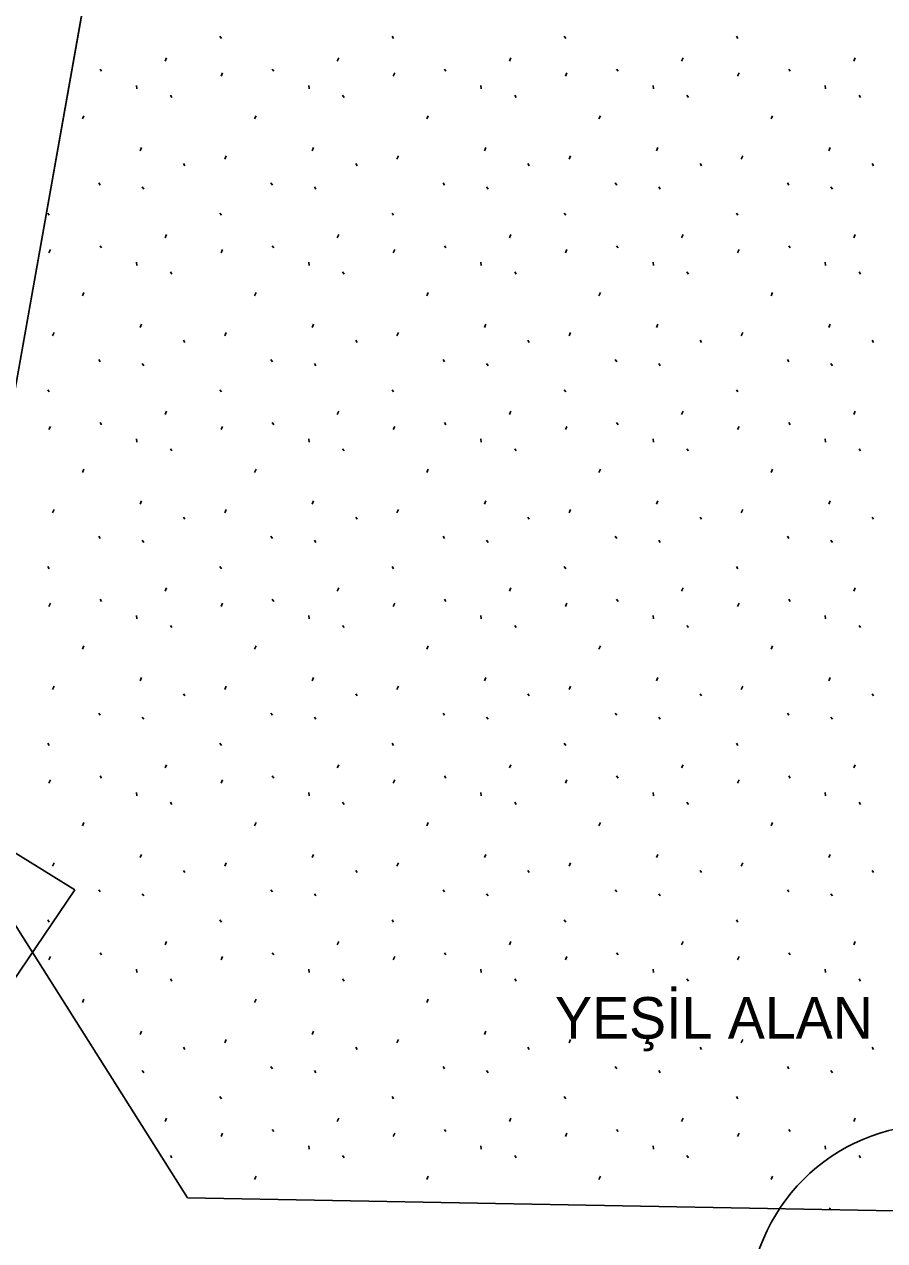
# Model space of a CAD drawing. Extents: x 419396 to 421519, y 4453567 to 4456767.
# Drawn here: x 420337.6 to 420379, y 4455158.8 to 4455217.4 of the extents above; entities that cross this region are included whole.
import ezdxf

# ---------------------------------------------------------------- set-up
doc = ezdxf.new("R2010")
doc.units = 0
for name, color, linetype in [('0_KADASTRO', 7, 'Continuous'), ('@PL', 7, 'Continuous'), ('ADAKENARI1000', 7, 'Continuous'), ('DEGISIKLIK_PARSELNO', 7, 'Continuous'), ('Level 41', 7, 'Continuous')]:
    doc.layers.add(name, color=color, linetype=linetype)

msp = doc.modelspace()

# ---------------------------------------------------------------- linework, layer by layer
at = {"layer": '0_KADASTRO'}
msp.add_line((420323.499, 4455151.27), (420340.016, 4455175.709), dxfattribs=at)
msp.add_lwpolyline([(420340.016, 4455175.709), (420333.551, 4455179.705), (420342.822, 4455231.674)], dxfattribs=at)
at = {"layer": '@PL'}
msp.add_circle((420381.478, 4455155.392), 9, dxfattribs=at)
at = {"layer": 'ADAKENARI1000'}
for p, q in [((420333.553, 4455179.698), (420342.938, 4455232.323)), ((420333.553, 4455179.698), (420345.454, 4455160.871)), ((420345.454, 4455160.871), (420436.414, 4455159.21))]:
    msp.add_line(p, q, dxfattribs=at)
at = {"layer": 'Level 41'}
for p, q in [((420347.008, 4455216.804), (420347.079, 4455216.697)), ((420355.301, 4455216.804), (420355.372, 4455216.697)), ((420363.594, 4455216.804), (420363.665, 4455216.697)), ((420371.887, 4455216.804), (420371.958, 4455216.697)), ((420344.367, 4455215.611), (420344.438, 4455215.77)), ((420352.66, 4455215.611), (420352.731, 4455215.77)), ((420360.953, 4455215.611), (420361.024, 4455215.77)), ((420369.246, 4455215.611), (420369.317, 4455215.77)), ((420377.539, 4455215.611), (420377.61, 4455215.77)), ((420341.238, 4455215.227), (420341.309, 4455215.12)), ((420349.531, 4455215.227), (420349.602, 4455215.12)), ((420357.824, 4455215.227), (420357.895, 4455215.12)), ((420366.117, 4455215.227), (420366.188, 4455215.12)), ((420374.41, 4455215.227), (420374.481, 4455215.12)), ((420347.066, 4455214.882), (420347.138, 4455215.042)), ((420355.359, 4455214.882), (420355.431, 4455215.042)), ((420363.652, 4455214.882), (420363.724, 4455215.042)), ((420371.945, 4455214.882), (420372.017, 4455215.042)), ((420342.996, 4455214.436), (420343.014, 4455214.276)), ((420351.289, 4455214.436), (420351.307, 4455214.276)), ((420359.582, 4455214.436), (420359.6, 4455214.276)), ((420367.875, 4455214.436), (420367.893, 4455214.276)), ((420376.168, 4455214.436), (420376.186, 4455214.276)), ((420344.626, 4455213.966), (420344.696, 4455213.859)), ((420352.919, 4455213.966), (420352.989, 4455213.859)), ((420361.212, 4455213.966), (420361.282, 4455213.859)), ((420369.505, 4455213.966), (420369.575, 4455213.859)), ((420377.798, 4455213.966), (420377.868, 4455213.859)), ((420340.389, 4455212.822), (420340.461, 4455212.982)), ((420348.682, 4455212.822), (420348.754, 4455212.982)), ((420356.975, 4455212.822), (420357.047, 4455212.982)), ((420365.268, 4455212.822), (420365.34, 4455212.982)), ((420373.561, 4455212.822), (420373.633, 4455212.982)), ((420343.161, 4455211.292), (420343.231, 4455211.452)), ((420351.454, 4455211.292), (420351.524, 4455211.452)), ((420359.747, 4455211.292), (420359.817, 4455211.452)), ((420368.04, 4455211.292), (420368.11, 4455211.452)), ((420376.333, 4455211.292), (420376.403, 4455211.452)), ((420345.256, 4455210.676), (420345.327, 4455210.57)), ((420347.244, 4455210.884), (420347.315, 4455211.044)), ((420353.549, 4455210.676), (420353.62, 4455210.57)), ((420355.537, 4455210.884), (420355.608, 4455211.044)), ((420361.842, 4455210.676), (420361.913, 4455210.57)), ((420363.83, 4455210.884), (420363.901, 4455211.044)), ((420370.135, 4455210.676), (420370.206, 4455210.57)), ((420372.123, 4455210.884), (420372.194, 4455211.044)), ((420378.428, 4455210.676), (420378.499, 4455210.57)), ((420341.171, 4455209.747), (420341.242, 4455209.64)), ((420343.27, 4455209.555), (420343.341, 4455209.448)), ((420349.464, 4455209.747), (420349.535, 4455209.64)), ((420351.563, 4455209.555), (420351.634, 4455209.448)), ((420357.757, 4455209.747), (420357.828, 4455209.64)), ((420359.856, 4455209.555), (420359.927, 4455209.448)), ((420366.05, 4455209.747), (420366.121, 4455209.64)), ((420368.149, 4455209.555), (420368.22, 4455209.448)), ((420374.343, 4455209.747), (420374.414, 4455209.64)), ((420376.442, 4455209.555), (420376.513, 4455209.448)), ((420338.715, 4455208.294), (420338.786, 4455208.187)), ((420347.008, 4455208.294), (420347.079, 4455208.187)), ((420355.301, 4455208.294), (420355.372, 4455208.187)), ((420363.594, 4455208.294), (420363.665, 4455208.187)), ((420371.887, 4455208.294), (420371.958, 4455208.187)), ((420344.367, 4455207.101), (420344.438, 4455207.26)), ((420352.66, 4455207.101), (420352.731, 4455207.26)), ((420360.953, 4455207.101), (420361.024, 4455207.26)), ((420369.246, 4455207.101), (420369.317, 4455207.26)), ((420377.539, 4455207.101), (420377.61, 4455207.26)), ((420338.773, 4455206.372), (420338.845, 4455206.532)), ((420341.238, 4455206.717), (420341.309, 4455206.61)), ((420347.066, 4455206.372), (420347.138, 4455206.532)), ((420349.531, 4455206.717), (420349.602, 4455206.61)), ((420355.359, 4455206.372), (420355.431, 4455206.532)), ((420357.824, 4455206.717), (420357.895, 4455206.61)), ((420363.652, 4455206.372), (420363.724, 4455206.532)), ((420366.117, 4455206.717), (420366.188, 4455206.61)), ((420371.945, 4455206.372), (420372.017, 4455206.532)), ((420374.41, 4455206.717), (420374.481, 4455206.61)), ((420342.996, 4455205.926), (420343.014, 4455205.766)), ((420351.289, 4455205.926), (420351.307, 4455205.766)), ((420359.582, 4455205.926), (420359.6, 4455205.766)), ((420367.875, 4455205.926), (420367.893, 4455205.766)), ((420376.168, 4455205.926), (420376.186, 4455205.766)), ((420344.626, 4455205.456), (420344.696, 4455205.349)), ((420352.919, 4455205.456), (420352.989, 4455205.349)), ((420361.212, 4455205.456), (420361.282, 4455205.349)), ((420369.505, 4455205.456), (420369.575, 4455205.349)), ((420377.798, 4455205.456), (420377.868, 4455205.349)), ((420340.389, 4455204.312), (420340.461, 4455204.472)), ((420348.682, 4455204.312), (420348.754, 4455204.472)), ((420356.975, 4455204.312), (420357.047, 4455204.472)), ((420365.268, 4455204.312), (420365.34, 4455204.472)), ((420373.561, 4455204.312), (420373.633, 4455204.472)), ((420343.161, 4455202.782), (420343.231, 4455202.942)), ((420351.454, 4455202.782), (420351.524, 4455202.942)), ((420359.747, 4455202.782), (420359.817, 4455202.942)), ((420368.04, 4455202.782), (420368.11, 4455202.942)), ((420376.333, 4455202.782), (420376.403, 4455202.942)), ((420338.951, 4455202.374), (420339.022, 4455202.534)), ((420347.244, 4455202.374), (420347.315, 4455202.534)), ((420355.537, 4455202.374), (420355.608, 4455202.534)), ((420363.83, 4455202.374), (420363.901, 4455202.534)), ((420372.123, 4455202.374), (420372.194, 4455202.534)), ((420345.256, 4455202.166), (420345.327, 4455202.06)), ((420353.549, 4455202.166), (420353.62, 4455202.06)), ((420361.842, 4455202.166), (420361.913, 4455202.06)), ((420370.135, 4455202.166), (420370.206, 4455202.06)), ((420378.428, 4455202.166), (420378.499, 4455202.06)), ((420341.171, 4455201.237), (420341.242, 4455201.13)), ((420349.464, 4455201.237), (420349.535, 4455201.13)), ((420357.757, 4455201.237), (420357.828, 4455201.13)), ((420366.05, 4455201.237), (420366.121, 4455201.13)), ((420374.343, 4455201.237), (420374.414, 4455201.13)), ((420343.27, 4455201.045), (420343.341, 4455200.938)), ((420351.563, 4455201.045), (420351.634, 4455200.938)), ((420359.856, 4455201.045), (420359.927, 4455200.938)), ((420368.149, 4455201.045), (420368.22, 4455200.938)), ((420376.442, 4455201.045), (420376.513, 4455200.938)), ((420338.715, 4455199.784), (420338.786, 4455199.677)), ((420347.008, 4455199.784), (420347.079, 4455199.677)), ((420355.301, 4455199.784), (420355.372, 4455199.677)), ((420363.594, 4455199.784), (420363.665, 4455199.677)), ((420371.887, 4455199.784), (420371.958, 4455199.677)), ((420341.238, 4455198.207), (420341.309, 4455198.1)), ((420344.367, 4455198.591), (420344.438, 4455198.75)), ((420349.531, 4455198.207), (420349.602, 4455198.1)), ((420352.66, 4455198.591), (420352.731, 4455198.75)), ((420357.824, 4455198.207), (420357.895, 4455198.1)), ((420360.953, 4455198.591), (420361.024, 4455198.75)), ((420366.117, 4455198.207), (420366.188, 4455198.1)), ((420369.246, 4455198.591), (420369.317, 4455198.75)), ((420374.41, 4455198.207), (420374.481, 4455198.1)), ((420377.539, 4455198.591), (420377.61, 4455198.75)), ((420338.773, 4455197.862), (420338.845, 4455198.022)), ((420347.066, 4455197.862), (420347.138, 4455198.022)), ((420355.359, 4455197.862), (420355.431, 4455198.022)), ((420363.652, 4455197.862), (420363.724, 4455198.022)), ((420371.945, 4455197.862), (420372.017, 4455198.022)), ((420342.996, 4455197.416), (420343.014, 4455197.256)), ((420351.289, 4455197.416), (420351.307, 4455197.256)), ((420359.582, 4455197.416), (420359.6, 4455197.256)), ((420367.875, 4455197.416), (420367.893, 4455197.256)), ((420376.168, 4455197.416), (420376.186, 4455197.256)), ((420344.626, 4455196.946), (420344.696, 4455196.839)), ((420352.919, 4455196.946), (420352.989, 4455196.839)), ((420361.212, 4455196.946), (420361.282, 4455196.839)), ((420369.505, 4455196.946), (420369.575, 4455196.839)), ((420377.798, 4455196.946), (420377.868, 4455196.839)), ((420340.389, 4455195.802), (420340.461, 4455195.962)), ((420348.682, 4455195.802), (420348.754, 4455195.962)), ((420356.975, 4455195.802), (420357.047, 4455195.962)), ((420365.268, 4455195.802), (420365.34, 4455195.962)), ((420373.561, 4455195.802), (420373.633, 4455195.962)), ((420343.161, 4455194.272), (420343.231, 4455194.432)), ((420351.454, 4455194.272), (420351.524, 4455194.432)), ((420359.747, 4455194.272), (420359.817, 4455194.432)), ((420368.04, 4455194.272), (420368.11, 4455194.432)), ((420376.333, 4455194.272), (420376.403, 4455194.432)), ((420338.951, 4455193.864), (420339.022, 4455194.024)), ((420345.256, 4455193.656), (420345.327, 4455193.55)), ((420347.244, 4455193.864), (420347.315, 4455194.024)), ((420353.549, 4455193.656), (420353.62, 4455193.55)), ((420355.537, 4455193.864), (420355.608, 4455194.024)), ((420361.842, 4455193.656), (420361.913, 4455193.55)), ((420363.83, 4455193.864), (420363.901, 4455194.024)), ((420370.135, 4455193.656), (420370.206, 4455193.55)), ((420372.123, 4455193.864), (420372.194, 4455194.024)), ((420378.428, 4455193.656), (420378.499, 4455193.55)), ((420341.171, 4455192.727), (420341.242, 4455192.62)), ((420343.27, 4455192.535), (420343.341, 4455192.428)), ((420349.464, 4455192.727), (420349.535, 4455192.62)), ((420351.563, 4455192.535), (420351.634, 4455192.428)), ((420357.757, 4455192.727), (420357.828, 4455192.62)), ((420359.856, 4455192.535), (420359.927, 4455192.428)), ((420366.05, 4455192.727), (420366.121, 4455192.62)), ((420368.149, 4455192.535), (420368.22, 4455192.428)), ((420374.343, 4455192.727), (420374.414, 4455192.62)), ((420376.442, 4455192.535), (420376.513, 4455192.428)), ((420338.715, 4455191.274), (420338.786, 4455191.167)), ((420347.008, 4455191.274), (420347.079, 4455191.167)), ((420355.301, 4455191.274), (420355.372, 4455191.167)), ((420363.594, 4455191.274), (420363.665, 4455191.167)), ((420371.887, 4455191.274), (420371.958, 4455191.167)), ((420344.367, 4455190.081), (420344.438, 4455190.24)), ((420352.66, 4455190.081), (420352.731, 4455190.24)), ((420360.953, 4455190.081), (420361.024, 4455190.24)), ((420369.246, 4455190.081), (420369.317, 4455190.24)), ((420377.539, 4455190.081), (420377.61, 4455190.24)), ((420338.773, 4455189.352), (420338.845, 4455189.512)), ((420341.238, 4455189.697), (420341.309, 4455189.59)), ((420347.066, 4455189.352), (420347.138, 4455189.512)), ((420349.531, 4455189.697), (420349.602, 4455189.59)), ((420355.359, 4455189.352), (420355.431, 4455189.512)), ((420357.824, 4455189.697), (420357.895, 4455189.59)), ((420363.652, 4455189.352), (420363.724, 4455189.512)), ((420366.117, 4455189.697), (420366.188, 4455189.59)), ((420371.945, 4455189.352), (420372.017, 4455189.512)), ((420374.41, 4455189.697), (420374.481, 4455189.59)), ((420342.996, 4455188.906), (420343.014, 4455188.746)), ((420351.289, 4455188.906), (420351.307, 4455188.746)), ((420359.582, 4455188.906), (420359.6, 4455188.746)), ((420367.875, 4455188.906), (420367.893, 4455188.746)), ((420376.168, 4455188.906), (420376.186, 4455188.746)), ((420344.626, 4455188.436), (420344.696, 4455188.329)), ((420352.919, 4455188.436), (420352.989, 4455188.329)), ((420361.212, 4455188.436), (420361.282, 4455188.329)), ((420369.505, 4455188.436), (420369.575, 4455188.329)), ((420377.798, 4455188.436), (420377.868, 4455188.329)), ((420340.389, 4455187.292), (420340.461, 4455187.452)), ((420348.682, 4455187.292), (420348.754, 4455187.452)), ((420356.975, 4455187.292), (420357.047, 4455187.452)), ((420365.268, 4455187.292), (420365.34, 4455187.452)), ((420373.561, 4455187.292), (420373.633, 4455187.452)), ((420343.161, 4455185.762), (420343.231, 4455185.922)), ((420351.454, 4455185.762), (420351.524, 4455185.922)), ((420359.747, 4455185.762), (420359.817, 4455185.922)), ((420368.04, 4455185.762), (420368.11, 4455185.922)), ((420376.333, 4455185.762), (420376.403, 4455185.922)), ((420338.951, 4455185.354), (420339.022, 4455185.514)), ((420347.244, 4455185.354), (420347.315, 4455185.514)), ((420355.537, 4455185.354), (420355.608, 4455185.514)), ((420363.83, 4455185.354), (420363.901, 4455185.514)), ((420372.123, 4455185.354), (420372.194, 4455185.514)), ((420345.256, 4455185.146), (420345.327, 4455185.04)), ((420353.549, 4455185.146), (420353.62, 4455185.04)), ((420361.842, 4455185.146), (420361.913, 4455185.04)), ((420370.135, 4455185.146), (420370.206, 4455185.04)), ((420378.428, 4455185.146), (420378.499, 4455185.04)), ((420341.171, 4455184.217), (420341.242, 4455184.11)), ((420349.464, 4455184.217), (420349.535, 4455184.11)), ((420357.757, 4455184.217), (420357.828, 4455184.11)), ((420366.05, 4455184.217), (420366.121, 4455184.11)), ((420374.343, 4455184.217), (420374.414, 4455184.11)), ((420343.27, 4455184.025), (420343.341, 4455183.918)), ((420351.563, 4455184.025), (420351.634, 4455183.918)), ((420359.856, 4455184.025), (420359.927, 4455183.918)), ((420368.149, 4455184.025), (420368.22, 4455183.918)), ((420376.442, 4455184.025), (420376.513, 4455183.918)), ((420338.715, 4455182.764), (420338.786, 4455182.657)), ((420347.008, 4455182.764), (420347.079, 4455182.657)), ((420355.301, 4455182.764), (420355.372, 4455182.657)), ((420363.594, 4455182.764), (420363.665, 4455182.657)), ((420371.887, 4455182.764), (420371.958, 4455182.657)), ((420341.238, 4455181.187), (420341.309, 4455181.08)), ((420344.367, 4455181.571), (420344.438, 4455181.73)), ((420349.531, 4455181.187), (420349.602, 4455181.08)), ((420352.66, 4455181.571), (420352.731, 4455181.73)), ((420357.824, 4455181.187), (420357.895, 4455181.08)), ((420360.953, 4455181.571), (420361.024, 4455181.73)), ((420366.117, 4455181.187), (420366.188, 4455181.08)), ((420369.246, 4455181.571), (420369.317, 4455181.73)), ((420374.41, 4455181.187), (420374.481, 4455181.08)), ((420377.539, 4455181.571), (420377.61, 4455181.73)), ((420338.773, 4455180.842), (420338.845, 4455181.002)), ((420347.066, 4455180.842), (420347.138, 4455181.002)), ((420355.359, 4455180.842), (420355.431, 4455181.002)), ((420363.652, 4455180.842), (420363.724, 4455181.002)), ((420371.945, 4455180.842), (420372.017, 4455181.002)), ((420342.996, 4455180.396), (420343.014, 4455180.236)), ((420351.289, 4455180.396), (420351.307, 4455180.236)), ((420359.582, 4455180.396), (420359.6, 4455180.236)), ((420367.875, 4455180.396), (420367.893, 4455180.236)), ((420376.168, 4455180.396), (420376.186, 4455180.236)), ((420344.626, 4455179.926), (420344.696, 4455179.819)), ((420352.919, 4455179.926), (420352.989, 4455179.819)), ((420361.212, 4455179.926), (420361.282, 4455179.819)), ((420369.505, 4455179.926), (420369.575, 4455179.819)), ((420377.798, 4455179.926), (420377.868, 4455179.819)), ((420340.389, 4455178.782), (420340.461, 4455178.942)), ((420348.682, 4455178.782), (420348.754, 4455178.942)), ((420356.975, 4455178.782), (420357.047, 4455178.942)), ((420365.268, 4455178.782), (420365.34, 4455178.942)), ((420373.561, 4455178.782), (420373.633, 4455178.942)), ((420343.161, 4455177.252), (420343.231, 4455177.412)), ((420351.454, 4455177.252), (420351.524, 4455177.412)), ((420359.747, 4455177.252), (420359.817, 4455177.412)), ((420368.04, 4455177.252), (420368.11, 4455177.412)), ((420376.333, 4455177.252), (420376.403, 4455177.412)), ((420338.951, 4455176.844), (420339.022, 4455177.004)), ((420345.256, 4455176.636), (420345.327, 4455176.53)), ((420347.244, 4455176.844), (420347.315, 4455177.004)), ((420353.549, 4455176.636), (420353.62, 4455176.53)), ((420355.537, 4455176.844), (420355.608, 4455177.004)), ((420361.842, 4455176.636), (420361.913, 4455176.53)), ((420363.83, 4455176.844), (420363.901, 4455177.004)), ((420370.135, 4455176.636), (420370.206, 4455176.53)), ((420372.123, 4455176.844), (420372.194, 4455177.004)), ((420378.428, 4455176.636), (420378.499, 4455176.53)), ((420341.171, 4455175.707), (420341.242, 4455175.6)), ((420343.27, 4455175.515), (420343.341, 4455175.408)), ((420349.464, 4455175.707), (420349.535, 4455175.6)), ((420351.563, 4455175.515), (420351.634, 4455175.408)), ((420357.757, 4455175.707), (420357.828, 4455175.6)), ((420359.856, 4455175.515), (420359.927, 4455175.408)), ((420366.05, 4455175.707), (420366.121, 4455175.6)), ((420368.149, 4455175.515), (420368.22, 4455175.408)), ((420374.343, 4455175.707), (420374.414, 4455175.6)), ((420376.442, 4455175.515), (420376.513, 4455175.408)), ((420338.715, 4455174.254), (420338.786, 4455174.147)), ((420347.008, 4455174.254), (420347.079, 4455174.147)), ((420355.301, 4455174.254), (420355.372, 4455174.147)), ((420363.594, 4455174.254), (420363.665, 4455174.147)), ((420371.887, 4455174.254), (420371.958, 4455174.147)), ((420344.367, 4455173.061), (420344.438, 4455173.22)), ((420352.66, 4455173.061), (420352.731, 4455173.22)), ((420360.953, 4455173.061), (420361.024, 4455173.22)), ((420369.246, 4455173.061), (420369.317, 4455173.22)), ((420377.539, 4455173.061), (420377.61, 4455173.22)), ((420338.773, 4455172.332), (420338.845, 4455172.492)), ((420341.238, 4455172.677), (420341.309, 4455172.57)), ((420347.066, 4455172.332), (420347.138, 4455172.492)), ((420349.531, 4455172.677), (420349.602, 4455172.57)), ((420355.359, 4455172.332), (420355.431, 4455172.492)), ((420357.824, 4455172.677), (420357.895, 4455172.57)), ((420363.652, 4455172.332), (420363.724, 4455172.492)), ((420366.117, 4455172.677), (420366.188, 4455172.57)), ((420371.945, 4455172.332), (420372.017, 4455172.492)), ((420374.41, 4455172.677), (420374.481, 4455172.57)), ((420342.996, 4455171.886), (420343.014, 4455171.726)), ((420351.289, 4455171.886), (420351.307, 4455171.726)), ((420359.582, 4455171.886), (420359.6, 4455171.726)), ((420367.875, 4455171.886), (420367.893, 4455171.726)), ((420376.168, 4455171.886), (420376.186, 4455171.726)), ((420344.626, 4455171.416), (420344.696, 4455171.309)), ((420352.919, 4455171.416), (420352.989, 4455171.309)), ((420361.212, 4455171.416), (420361.282, 4455171.309)), ((420369.505, 4455171.416), (420369.575, 4455171.309)), ((420377.798, 4455171.416), (420377.868, 4455171.309)), ((420340.389, 4455170.272), (420340.461, 4455170.432)), ((420348.682, 4455170.272), (420348.754, 4455170.432)), ((420356.975, 4455170.272), (420357.047, 4455170.432)), ((420365.268, 4455170.272), (420365.34, 4455170.432)), ((420373.561, 4455170.272), (420373.633, 4455170.432)), ((420343.161, 4455168.742), (420343.231, 4455168.902)), ((420351.454, 4455168.742), (420351.524, 4455168.902)), ((420359.747, 4455168.742), (420359.817, 4455168.902)), ((420368.04, 4455168.742), (420368.11, 4455168.902)), ((420376.333, 4455168.742), (420376.403, 4455168.902)), ((420347.244, 4455168.334), (420347.315, 4455168.494)), ((420355.537, 4455168.334), (420355.608, 4455168.494)), ((420363.83, 4455168.334), (420363.901, 4455168.494)), ((420372.123, 4455168.334), (420372.194, 4455168.494)), ((420345.256, 4455168.126), (420345.327, 4455168.02)), ((420353.549, 4455168.126), (420353.62, 4455168.02)), ((420361.842, 4455168.126), (420361.913, 4455168.02)), ((420370.135, 4455168.126), (420370.206, 4455168.02)), ((420378.428, 4455168.126), (420378.499, 4455168.02)), ((420349.464, 4455167.197), (420349.535, 4455167.09)), ((420357.757, 4455167.197), (420357.828, 4455167.09)), ((420366.05, 4455167.197), (420366.121, 4455167.09)), ((420374.343, 4455167.197), (420374.414, 4455167.09)), ((420343.27, 4455167.005), (420343.341, 4455166.898)), ((420351.563, 4455167.005), (420351.634, 4455166.898)), ((420359.856, 4455167.005), (420359.927, 4455166.898)), ((420368.149, 4455167.005), (420368.22, 4455166.898)), ((420376.442, 4455167.005), (420376.513, 4455166.898)), ((420347.008, 4455165.744), (420347.079, 4455165.637)), ((420355.301, 4455165.744), (420355.372, 4455165.637)), ((420363.594, 4455165.744), (420363.665, 4455165.637)), ((420371.887, 4455165.744), (420371.958, 4455165.637)), ((420344.367, 4455164.551), (420344.438, 4455164.71)), ((420352.66, 4455164.551), (420352.731, 4455164.71)), ((420360.953, 4455164.551), (420361.024, 4455164.71)), ((420369.246, 4455164.551), (420369.317, 4455164.71)), ((420377.539, 4455164.551), (420377.61, 4455164.71)), ((420347.066, 4455163.822), (420347.138, 4455163.982)), ((420349.531, 4455164.167), (420349.602, 4455164.06)), ((420355.359, 4455163.822), (420355.431, 4455163.982)), ((420357.824, 4455164.167), (420357.895, 4455164.06)), ((420363.652, 4455163.822), (420363.724, 4455163.982)), ((420366.117, 4455164.167), (420366.188, 4455164.06)), ((420371.945, 4455163.822), (420372.017, 4455163.982)), ((420374.41, 4455164.167), (420374.481, 4455164.06)), ((420351.289, 4455163.376), (420351.307, 4455163.216)), ((420359.582, 4455163.376), (420359.6, 4455163.216)), ((420367.875, 4455163.376), (420367.893, 4455163.216)), ((420376.168, 4455163.376), (420376.186, 4455163.216)), ((420344.626, 4455162.906), (420344.696, 4455162.799)), ((420352.919, 4455162.906), (420352.989, 4455162.799)), ((420361.212, 4455162.906), (420361.282, 4455162.799)), ((420369.505, 4455162.906), (420369.575, 4455162.799)), ((420377.798, 4455162.906), (420377.868, 4455162.799)), ((420348.682, 4455161.762), (420348.754, 4455161.922)), ((420356.975, 4455161.762), (420357.047, 4455161.922)), ((420365.268, 4455161.762), (420365.34, 4455161.922)), ((420373.561, 4455161.762), (420373.633, 4455161.922)), ((420376.366, 4455160.307), (420376.403, 4455160.392))]:
    msp.add_line(p, q, dxfattribs=at)

# ---------------------------------------------------------------- texts
at = {"layer": 'DEGISIKLIK_PARSELNO'}
msp.add_text('YEŞİL ALAN', height=2, dxfattribs=at).set_placement((420363.15, 4455168.538))

doc.saveas('drawing.dxf')
